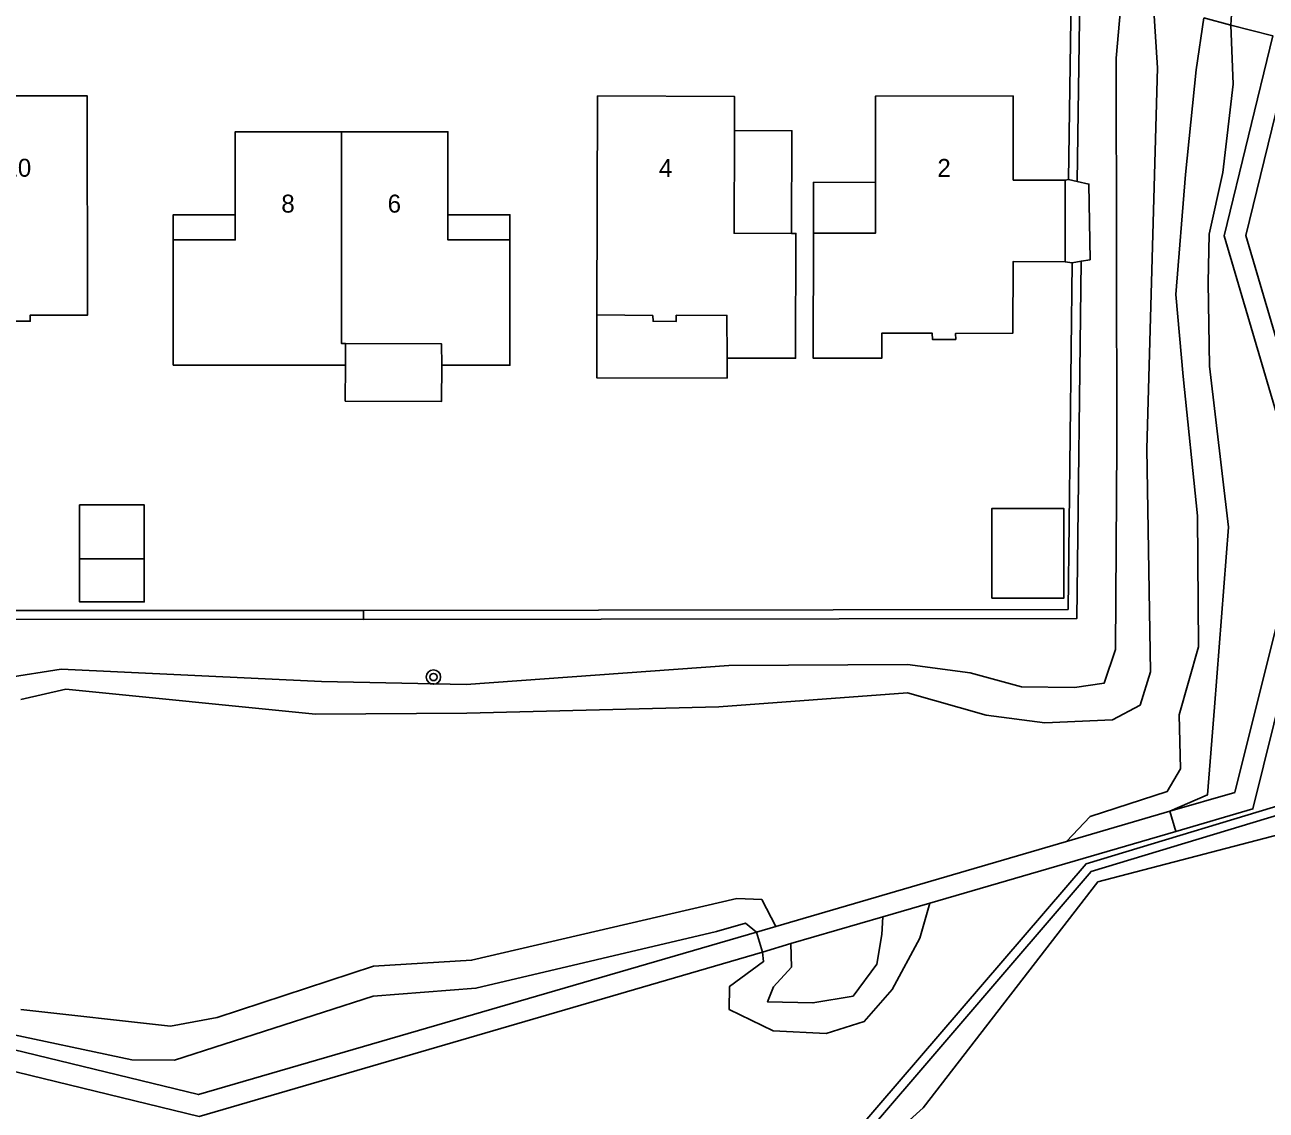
# Model space of a CAD drawing. Extents: x 125000 to 129004, y 397500 to 399008.
# Drawn here: x 127083.3 to 127152.3, y 398005.2 to 398065.6 of the extents above; entities that cross this region are included whole.
import ezdxf

# ---------------------------------------------------------------- set-up
doc = ezdxf.new("R2010")
doc.units = 0
for name, color, linetype in [('gg-afsc-faunaraster', 7, 'Continuous'), ('gg-anno-huisnummerreeks BGT', 7, 'Continuous'), ('gg-bbg-gedigitaliseerde bijgebouw', 7, 'Continuous'), ('gg-bbg-hoofdgebouw', 7, 'Continuous'), ('gg-bbg-luifel en loopbrug', 7, 'Continuous'), ('gg-bbg-tussenscheiding', 7, 'Continuous'), ('gg-knt-BGT kruinlijn', 7, 'Continuous'), ('gg-knt-bovenkant onderkant talud', 7, 'Continuous'), ('gg-knt-verharding', 7, 'Continuous'), ('gg-kntw-bovenkant insteek waterloop', 7, 'Continuous'), ('gg-kwrk-kunstwerk niveau 01', 7, 'Continuous'), ('gt-grn-groengrens', 7, 'Continuous'), ('gt-symb-boom', 7, 'Continuous')]:
    doc.layers.add(name, color=color, linetype=linetype)

# ---------------------------------------------------------------- blocks, each defined once
blk = doc.blocks.new('gt0-BOOM')
at = {"layer": 'gt-symb-boom'}
for radius in [0.4, 0.2]:
    blk.add_circle((0, 0), radius, dxfattribs=at)

msp = doc.modelspace()

# ---------------------------------------------------------------- linework, layer by layer
at = {"layer": 'gg-afsc-faunaraster'}
for p, q in [((127141.329, 398056.975), (127141.492, 398067.808)), ((127141.156, 398056.936), (127141.329, 398056.975)), ((127141.549, 398052.342), (127141.149, 398052.399)), ((127141.322, 398033.036), (127141.549, 398052.342)), ((127102.1, 398032.987), (127141.322, 398033.036)), ((127010.688, 398033.012), (127102.1, 398032.987))]:
    msp.add_line(p, q, dxfattribs=at)
msp.add_lwpolyline([(127128.641, 398002.193), (127142.593, 398018.467), (127155.421, 398022.331)], dxfattribs=at)
at = {"layer": 'gg-bbg-gedigitaliseerde bijgebouw'}
msp.add_line((127086.303, 398035.861), (127089.903, 398035.863), dxfattribs=at)
msp.add_lwpolyline([(127089.903, 398035.863), (127089.904, 398033.463), (127086.304, 398033.461), (127086.303, 398035.861)], dxfattribs=at)
at = {"layer": 'gg-bbg-hoofdgebouw'}
for p, q in [((127141.149, 398052.399), (127141.156, 398056.936)), ((127101.096, 398047.84), (127101.096, 398046.64))]:
    msp.add_line(p, q, dxfattribs=at)
for points in [[(127075.632, 398047.021), (127081.159, 398047.026), (127081.157, 398049.486), (127082.257, 398049.487), (127082.258, 398049.087), (127083.558, 398049.088), (127083.557, 398049.428), (127086.737, 398049.425), (127086.732, 398061.631), (127079.084, 398061.627), (127079.087, 398056.59)], [(127122.742, 398059.703), (127122.748, 398061.603), (127115.129, 398061.626), (127115.093, 398049.44)], [(127141.156, 398056.936), (127138.261, 398056.945), (127138.256, 398061.625), (127130.605, 398061.618), (127130.597, 398056.818)], [(127094.966, 398055.014), (127094.964, 398059.632), (127100.882, 398059.634)], [(127100.882, 398059.634), (127106.8, 398059.635), (127106.801, 398055.017)], [(127125.925, 398053.976), (127122.725, 398053.985), (127122.742, 398059.703)], [(127130.597, 398056.818), (127130.592, 398053.985), (127127.146, 398053.991)], [(127091.517, 398053.613), (127094.966, 398053.614), (127094.966, 398055.014)], [(127106.801, 398055.017), (127106.801, 398053.617), (127110.25, 398053.618)], [(127122.339, 398047.025), (127126.145, 398047.024), (127126.166, 398053.975), (127125.925, 398053.976)], [(127127.146, 398053.991), (127127.134, 398047.027), (127130.945, 398047.026), (127130.945, 398048.416), (127133.755, 398048.416), (127133.772, 398048.07), (127135.058, 398048.08), (127135.055, 398048.41), (127138.246, 398048.424), (127138.249, 398052.404), (127141.149, 398052.399)], [(127101.096, 398046.64), (127091.519, 398046.646), (127091.517, 398053.613)], [(127110.25, 398053.618), (127110.252, 398046.641), (127106.456, 398046.641)], [(127115.093, 398049.44), (127118.204, 398049.404), (127118.222, 398049.086), (127119.512, 398049.081), (127119.513, 398049.421), (127122.329, 398049.414), (127122.339, 398047.025)], [(127106.456, 398046.641), (127106.447, 398047.826), (127101.096, 398047.84)]]:
    msp.add_lwpolyline(points, dxfattribs=at)
at = {"layer": 'gg-bbg-luifel en loopbrug'}
for points in [[(127122.742, 398059.703), (127125.942, 398059.693), (127125.925, 398053.976)], [(127130.597, 398056.818), (127127.151, 398056.824), (127127.146, 398053.991)], [(127091.517, 398053.613), (127091.517, 398055.013), (127094.966, 398055.014)], [(127110.25, 398053.618), (127110.25, 398055.018), (127106.801, 398055.017)], [(127115.093, 398049.44), (127115.083, 398045.94), (127122.336, 398045.919), (127122.339, 398047.025)], [(127101.096, 398046.64), (127101.09, 398044.64), (127106.45, 398044.624), (127106.456, 398046.641)], [(127086.303, 398035.861), (127086.302, 398038.861), (127089.902, 398038.863), (127089.903, 398035.863)], [(127137.071, 398033.668), (127137.072, 398038.668), (127141.072, 398038.667), (127141.071, 398033.667), (127137.071, 398033.668)]]:
    msp.add_lwpolyline(points, dxfattribs=at)
at = {"layer": 'gg-bbg-tussenscheiding'}
msp.add_lwpolyline([(127100.882, 398059.634), (127100.885, 398047.841), (127101.096, 398047.84)], dxfattribs=at)
at = {"layer": 'gg-knt-BGT kruinlijn'}
for points in [[(127082.216, 398029.24), (127085.272, 398029.719), (127099.776, 398029.035), (127107.827, 398028.876), (127122.434, 398029.918), (127132.385, 398029.987), (127135.86, 398029.516), (127138.727, 398028.74), (127141.676, 398028.711), (127143.313, 398028.939), (127143.953, 398030.824), (127144.035, 398042.201), (127143.997, 398063.726), (127144.278, 398067.1)], [(127146.982, 398021.813), (127149.072, 398022.732), (127149.468, 398027.605), (127150.244, 398037.63), (127149.175, 398046.591), (127149.1, 398051.24), (127149.162, 398053.928), (127149.917, 398057.357), (127150.491, 398062.283), (127150.364, 398065.571)], [(127124.31, 398013.977), (127124.365, 398013.451), (127122.479, 398012.063), (127122.447, 398010.789), (127124.91, 398009.584), (127127.852, 398009.439), (127129.966, 398010.104), (127131.531, 398011.893), (127133.056, 398014.75), (127133.614, 398016.702)], [(127123.967, 398015.086), (127123.365, 398015.59), (127121.75, 398015.12), (127108.359, 398011.964), (127102.642, 398011.528), (127091.581, 398007.964), (127089.222, 398007.978), (127081.677, 398009.582)]]:
    msp.add_lwpolyline(points, dxfattribs=at)
at = {"layer": 'gg-knt-bovenkant onderkant talud'}
for points in [[(127083.039, 398028.036), (127085.546, 398028.617), (127099.439, 398027.221), (127107.848, 398027.278), (127121.874, 398027.633), (127132.373, 398028.401), (127136.747, 398027.166), (127140.013, 398026.739), (127143.779, 398026.896), (127145.316, 398027.721), (127145.893, 398029.58), (127145.697, 398041.991), (127146.297, 398063.198), (127146.074, 398066.654)], [(127141.227, 398020.125), (127142.537, 398021.53), (127146.835, 398022.917), (127147.56, 398024.183), (127147.489, 398027.184), (127148.578, 398030.964), (127148.515, 398038.252), (127147.709, 398046.011), (127147.309, 398050.572), (127147.854, 398057.25), (127148.446, 398063.083), (127148.86, 398065.977)], [(127125.043, 398015.4), (127124.265, 398016.896), (127122.879, 398016.953), (127108.122, 398013.519), (127102.658, 398013.184), (127093.966, 398010.343), (127091.363, 398009.852), (127083.032, 398010.787)], [(127125.892, 398014.449), (127125.917, 398013.134), (127124.92, 398012.046), (127124.587, 398011.199), (127127.116, 398011.144), (127129.352, 398011.52), (127130.667, 398013.306), (127130.944, 398014.949), (127131.011, 398015.947)]]:
    msp.add_lwpolyline(points, dxfattribs=at)
at = {"layer": 'gg-knt-verharding'}
for points in [[(127147.309, 398020.692), (127151.599, 398021.941), (127155.717, 398038.552), (127151.203, 398053.86), (127155.531, 398071.565)], [(127146.982, 398021.813), (127150.589, 398022.867), (127154.5, 398038.538), (127149.995, 398053.845), (127152.714, 398064.966), (127150.364, 398065.571)], [(127123.967, 398015.086), (127092.919, 398006.046), (127070.977, 398011.37)], [(127070.484, 398010.294), (127092.967, 398004.825), (127124.31, 398013.977)]]:
    msp.add_lwpolyline(points, dxfattribs=at)
at = {"layer": 'gg-kntw-bovenkant insteek waterloop'}
msp.add_lwpolyline([(126989.244, 398002.357), (126994.894, 398002.097), (127034.045, 398002.631), (127077.33, 398002.355), (127129.056, 398001.517), (127133.241, 398005.31), (127142.974, 398017.881), (127155.184, 398021.081), (127156.014, 398022.136), (127156.787, 398039.233), (127155.522, 398050.237), (127155.431, 398053.442), (127156.727, 398062.226), (127156.381, 398073.507), (127156.093, 398108.315), (127156.435, 398117.245), (127157.06, 398125.346)], dxfattribs=at)
at = {"layer": 'gg-kwrk-kunstwerk niveau 01'}
for p, q in [((127150.447, 398066.748), (127150.364, 398065.571)), ((127150.364, 398065.571), (127148.86, 398065.977)), ((127141.227, 398020.125), (127146.982, 398021.813)), ((127146.982, 398021.813), (127147.309, 398020.692)), ((127133.614, 398016.702), (127147.309, 398020.692)), ((127125.043, 398015.4), (127141.227, 398020.125)), ((127131.011, 398015.947), (127133.614, 398016.702)), ((127125.892, 398014.449), (127131.011, 398015.947)), ((127123.967, 398015.086), (127125.043, 398015.4)), ((127123.967, 398015.086), (127124.31, 398013.977)), ((127124.31, 398013.977), (127125.892, 398014.449))]:
    msp.add_line(p, q, dxfattribs=at)
at = {"layer": 'gt-grn-groengrens'}
for p, q in [((127141.82, 398056.867), (127141.983, 398067.683)), ((127141.82, 398056.867), (127141.329, 398056.975)), ((127141.549, 398052.342), (127142.043, 398052.428)), ((127010.688, 398032.519), (127102.1, 398032.494)), ((127102.1, 398032.987), (127102.1, 398032.494))]:
    msp.add_line(p, q, dxfattribs=at)
for points in [[(127142.043, 398052.428), (127142.539, 398052.514), (127142.471, 398056.724), (127141.82, 398056.867)], [(127102.1, 398032.494), (127141.809, 398032.544), (127142.043, 398052.428)], [(127128.416, 398002.689), (127142.313, 398018.897), (127154.951, 398022.704)]]:
    msp.add_lwpolyline(points, dxfattribs=at)

# ---------------------------------------------------------------- block references
at = {"layer": 'gt-symb-boom'}
msp.add_blockref('gt0-BOOM', (127105.998, 398029.284), dxfattribs=at)

# ---------------------------------------------------------------- texts
at = {"layer": 'gg-anno-huisnummerreeks BGT'}
for s, rotation, p in [('10', 0.1, (127082.129, 398057.128)), ('4', 359.8, (127118.542, 398057.116)), ('2', 0.1, (127134.041, 398057.12))]:
    msp.add_text(s, height=1, rotation=rotation, dxfattribs=at).set_placement(p)
for s, p in [('8', (127097.533, 398055.133)), ('6', (127103.45, 398055.134))]:
    msp.add_text(s, height=1, dxfattribs=at).set_placement(p)

doc.saveas('drawing.dxf')
